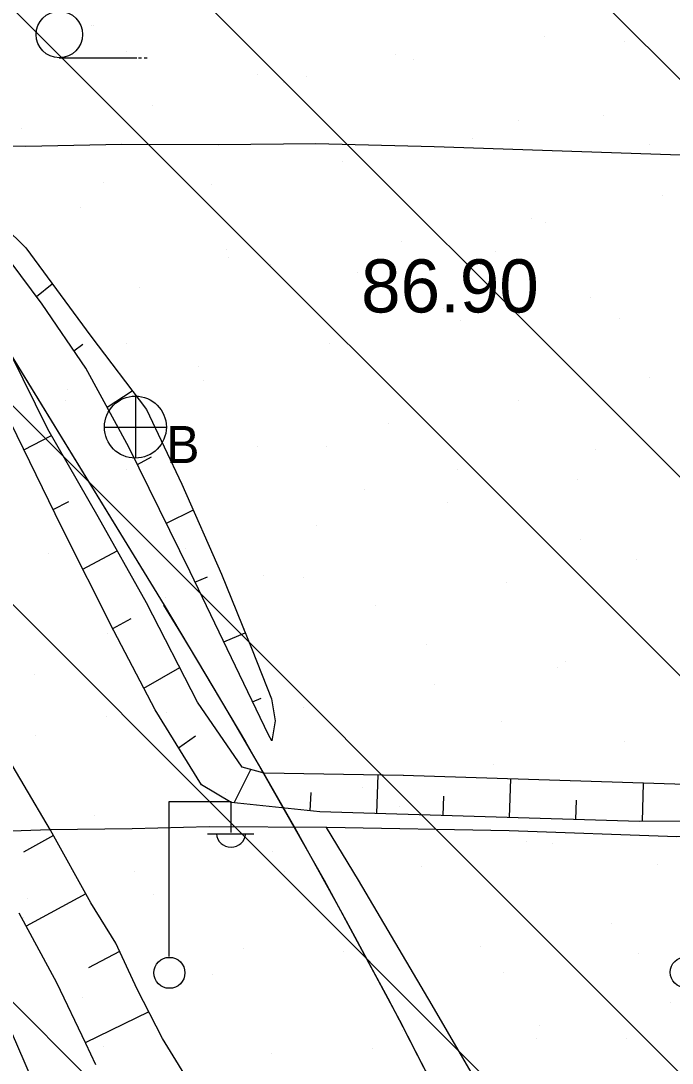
# Model space of a CAD drawing. Extents: x 417995 to 421451, y 4454518 to 4458015.
# Drawn here: x 421108.9 to 421182.5, y 4456083.1 to 4456200.9 of the extents above; entities that cross this region are included whole.
import ezdxf

# ---------------------------------------------------------------- set-up
doc = ezdxf.new("R2010")
doc.units = 0
for name, color, linetype in [('ADAKENARI', 7, 'Continuous'), ('Default', 7, 'Continuous'), ('PL_AYA_BOLGE_PARKI', 7, 'Continuous'), ('PL_AYA_PARK_DINLENME', 7, 'Continuous'), ('S_Elektrik_Diregi', 7, 'Continuous'), ('S_Rogar_Kapagi_Buski', 7, 'Continuous'), ('S_Y_Doken_Agac_Grup', 7, 'Continuous'), ('Sev_Sevalti', 7, 'Continuous'), ('Sev_Sevustu', 7, 'Continuous'), ('Sev_Tarama', 7, 'Continuous'), ('Sinir_itirazli_Mulkiyet', 7, 'Continuous'), ('Sinir_Tel_bir_taraf', 7, 'Continuous'), ('SN_TR_SIVILASMA', 7, 'Continuous'), ('TR_PARKALANI', 7, 'Continuous'), ('Y_Kot_Noktasi', 7, 'Continuous')]:
    doc.layers.add(name, color=color, linetype=linetype)

# ---------------------------------------------------------------- blocks, each defined once
blk = doc.blocks.new('POINT_DISPLAY')
at = {"layer": 'Default'}
blk.add_line((0, 0), (0, 0), dxfattribs=at)

msp = doc.modelspace()

# ---------------------------------------------------------------- linework, layer by layer
at = {"layer": 'ADAKENARI'}
msp.add_line((420917.7, 4456473.63), (421125.1, 4456134.88), dxfattribs=at)
msp.add_arc((420434.01, 4455711.76), 810.32, 14.95584, 31.47684, dxfattribs=at)
at = {"layer": 'PL_AYA_BOLGE_PARKI'}
msp.add_lwpolyline([(420862.75, 4456551.08), (420917.7, 4456473.63), (421125.1, 4456134.88)], dxfattribs=at)
msp.add_arc((420434.01, 4455711.76), 810.32, 14.95584, 31.47684, dxfattribs=at)
at = {"layer": 'PL_AYA_PARK_DINLENME'}
msp.add_lwpolyline([(420917.7, 4456473.63), (421125.1, 4456134.88), (421134.31, 4456119.44), (421143.18, 4456103.81), (421151.7, 4456087.99), (421159.87, 4456071.98), (421167.68, 4456055.79), (421175.13, 4456039.43), (421182.22, 4456022.92), (421188.93, 4456006.25), (421195.28, 4455989.43)], dxfattribs=at)
at = {"layer": 'S_Elektrik_Diregi'}
for p, q in [((421125.67, 4456095.18), (421125.67, 4456112.68)), ((421125.67, 4456112.68), (421132.67, 4456112.68)), ((421132.67, 4456109.18), (421132.67, 4456112.68)), ((421130.01, 4456109.04), (421135.26, 4456109.04))]:
    msp.add_line(p, q, dxfattribs=at)
for centre in [(421125.71, 4456093.34), (421184.04, 4456093.4)]:
    msp.add_circle(centre, 1.75, dxfattribs=at)
msp.add_arc((421132.67, 4456109.19), 1.66, 184.8384, 355.1464, dxfattribs=at)
at = {"layer": 'S_Rogar_Kapagi_Buski'}
for p, q in [((421121.86, 4456158.49), (421121.86, 4456151.49)), ((421118.36, 4456154.99), (421125.36, 4456154.99))]:
    msp.add_line(p, q, dxfattribs=at)
msp.add_circle((421121.86, 4456154.99), 3.5, dxfattribs=at)
at = {"layer": 'S_Y_Doken_Agac_Grup'}
for p, q in [((421113.25, 4456196.71), (421122.03, 4456196.71)), ((421122.21, 4456196.71), (421122.56, 4456196.71)), ((421122.84, 4456196.71), (421123.19, 4456196.71))]:
    msp.add_line(p, q, dxfattribs=at)
msp.add_circle((421113.27, 4456199.34), 2.63, dxfattribs=at)
at = {"layer": 'Sev_Sevalti'}
for points in [[(421187.5, 4456114.49), (421152.1, 4456115.65), (421136.4, 4456115.89), (421133.91, 4456116.58), (421128.87, 4456123.93), (421123.11, 4456135.15), (421117.67, 4456144.85), (421111.98, 4456154.75), (421106.35, 4456166.06), (421093.76, 4456186.7), (421085.26, 4456202.89), (421080.76, 4456211.67), (421071.96, 4456227.21), (421061.34, 4456243.49), (421051.89, 4456256.28), (421041.66, 4456272.25), (421035.99, 4456281.59), (421027.71, 4456295.81), (421022.87, 4456306.93)], [(421102.05, 4456182.51), (421109.49, 4456175.24), (421116.81, 4456165.26), (421123.12, 4456156.98), (421127.12, 4456148.55), (421131.6, 4456138.36), (421135.06, 4456129.81), (421137.23, 4456124.28), (421137.65, 4456121.8), (421137.29, 4456119.54)], [(421108.71, 4456100.12), (421112.96, 4456092.25), (421116.21, 4456085.41), (421117.36, 4456083)]]:
    msp.add_lwpolyline(points, dxfattribs=at)
at = {"layer": 'Sev_Sevustu'}
for points in [[(421204.78, 4456110.51), (421178.81, 4456110.45), (421142.69, 4456111.53), (421132.67, 4456112.57), (421129.35, 4456114.57), (421124.09, 4456123.04), (421119.43, 4456131.97), (421113.53, 4456143.71), (421106.31, 4456158.4), (421101.3, 4456167.9), (421093.41, 4456180.42), (421086.92, 4456192.3), (421079.18, 4456207.06), (421074.43, 4456214.66), (421067.21, 4456226.87), (421052.29, 4456249.7), (421039.34, 4456268.38), (421028.21, 4456288.78), (421016.29, 4456308.87)], [(421111.41, 4456078.46), (421108.48, 4456085.27), (421105.97, 4456090.91), (421103.61, 4456096.23), (421101.6, 4456100.4), (421099.14, 4456105.02), (421096.69, 4456110.11), (421091.64, 4456119.76), (421085.2, 4456132.69), (421077.97, 4456144.74), (421073.8, 4456153.14), (421068.77, 4456162.35), (421066, 4456166.36), (421058.91, 4456176.79), (421051.23, 4456188.83), (421044.62, 4456196.52), (421039.43, 4456204.59)], [(421128.64, 4456079.86), (421124.91, 4456085.93), (421122.05, 4456091.5), (421119.64, 4456096.7), (421116.83, 4456101.25), (421112.26, 4456109.45), (421106.28, 4456119.54), (421100.56, 4456130.62), (421098.28, 4456135.05), (421094.62, 4456141.79), (421092.15, 4456146.58), (421088.02, 4456153.89), (421081.35, 4456165.03), (421079.28, 4456168.77), (421075.84, 4456175.09), (421072.72, 4456181.17), (421070.02, 4456186.21), (421066.96, 4456191.41), (421062.48, 4456197.31), (421059.03, 4456201.27)], [(421137.29, 4456119.54), (421136.91, 4456120.22), (421128.04, 4456138.64), (421121.14, 4456152.73), (421116.25, 4456161.63), (421111.33, 4456168.89), (421106.49, 4456175.34), (421102.99, 4456180.14), (421102.05, 4456182.51)]]:
    msp.add_lwpolyline(points, dxfattribs=at)
at = {"layer": 'Sev_Tarama'}
for p, q in [((421110.69, 4456169.75), (421112.47, 4456171.18)), ((421114.91, 4456163.61), (421115.92, 4456164.36)), ((421118.66, 4456157.25), (421121.51, 4456159.09)), ((421109.25, 4456152.41), (421112.38, 4456154.04)), ((421122.11, 4456150.76), (421123.68, 4456151.63)), ((421112.57, 4456145.67), (421114.35, 4456146.6)), ((421125.36, 4456144.12), (421128.41, 4456145.63)), ((421115.93, 4456138.94), (421119.82, 4456141.02)), ((421128.59, 4456137.48), (421130.02, 4456138.09)), ((421119.3, 4456132.23), (421121.38, 4456133.35)), ((421131.84, 4456130.73), (421134.27, 4456131.75)), ((421122.8, 4456125.51), (421126.87, 4456127.82)), ((421135.11, 4456123.95), (421136.07, 4456124.38)), ((421126.74, 4456118.76), (421128.65, 4456120.11)), ((421133.01, 4456112.54), (421134.92, 4456116.3)), ((421149.14, 4456111.33), (421149.3, 4456115.69)), ((421164.14, 4456110.89), (421164.28, 4456115.25)), ((421179.14, 4456110.45), (421179.27, 4456114.76)), ((421141.62, 4456111.64), (421141.71, 4456113.72)), ((421156.64, 4456111.11), (421156.72, 4456113.3)), ((421171.64, 4456110.66), (421171.71, 4456112.83)), ((421112.6, 4456108.85), (421109.23, 4456106.96)), ((421116.26, 4456102.27), (421109.52, 4456098.61)), ((421120.08, 4456095.74), (421116.55, 4456093.92)), ((421123.37, 4456088.93), (421116.19, 4456085.45))]:
    msp.add_line(p, q, dxfattribs=at)
at = {"layer": 'Sinir_itirazli_Mulkiyet'}
msp.add_lwpolyline([(421249.69, 4456183.87), (421233.27, 4456184.05), (421210.62, 4456184.74), (421188.98, 4456185.53), (421155.63, 4456186.64), (421142.24, 4456187), (421131.24, 4456186.86), (421120.32, 4456186.91), (421109.49, 4456186.69), (421103.21, 4456186.79), (421093.59, 4456186.7)], dxfattribs=at)
at = {"layer": 'Sinir_Tel_bir_taraf'}
for points in [[(421256.37, 4456110.32), (421252.18, 4456109.74), (421236.3, 4456108.89), (421216.23, 4456108.27), (421202.77, 4456108.32), (421189.82, 4456108.77), (421183.02, 4456108.72), (421164.1, 4456109.39), (421143.49, 4456109.74), (421130.19, 4456109.82), (421121.48, 4456109.59), (421112.23, 4456109.51), (421103.5, 4456109.21), (421097.29, 4456108.86)], [(421230.91, 4455902.6), (421225.87, 4455902.74), (421222.37, 4455918.12), (421218.87, 4455935.2), (421215.66, 4455951.02), (421213.21, 4455962.06), (421209.06, 4455970.62), (421198.91, 4455995.24), (421192.37, 4456010.82), (421184.68, 4456029.28), (421178.12, 4456045.91), (421171.29, 4456061.51), (421163.79, 4456075.27), (421155.39, 4456089.68), (421147.08, 4456103.8), (421143.47, 4456109.74)]]:
    msp.add_lwpolyline(points, dxfattribs=at)
at = {"layer": 'SN_TR_SIVILASMA'}
for p, q in [((421277.88, 4456099.75), (419987.89, 4457389.75)), ((421277.42, 4456055.31), (419975.73, 4457357.01)), ((421277.19, 4456033.09), (419969.65, 4457340.64)), ((421276.73, 4455988.66), (419957.49, 4457307.89)), ((421276.49, 4455966.44), (419971.97, 4457270.96)), ((421276.03, 4455922), (420004.05, 4457193.98))]:
    msp.add_line(p, q, dxfattribs=at)

# ---------------------------------------------------------------- block references
at = {"layer": 'TR_PARKALANI', "xscale": 0.1, "yscale": 0.10000000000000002}
for p in [(421116.88, 4456200.31), (421117.12, 4456200.32), (421168.1, 4456199.15), (421177.07, 4456198.59), (421120.88, 4456197.38), (421151.3, 4456197.09), (421153.33, 4456196.55), (421135.66, 4456194.77), (421138.56, 4456193.94), (421141.23, 4456194.63), (421123.78, 4456191.34), (421174.76, 4456190.17), (421165.2, 4456189.57), (421109.01, 4456188.73), (421159.99, 4456187.57), (421179.97, 4456186.96), (421145.22, 4456184.96), (421118.28, 4456182.61), (421130.45, 4456182.36), (421181.42, 4456181.19), (421115.67, 4456179.75), (421166.65, 4456178.59), (421168.17, 4456178.08), (421151.88, 4456175.98), (421132.18, 4456175.08), (421162.59, 4456174.79), (421132.34, 4456174.11), (421137.11, 4456173.38), (421146.95, 4456172.47), (421122.33, 4456170.77), (421173.31, 4456169.61), (421156.68, 4456168.44), (421158.54, 4456167), (421176.5, 4456167.26), (421120.85, 4456164.47), (421143.77, 4456164.4), (421128.99, 4456161.79), (421129.58, 4456160.31), (421179.97, 4456160.63), (421114.22, 4456159.19), (421113.94, 4456157.99), (421165.2, 4456158.02), (421150.43, 4456155.42), (421135.65, 4456152.81), (421143.48, 4456152.78), (421173.89, 4456152.49), (421114.78, 4456151.69), (421120.88, 4456150.21), (421158.25, 4456150.17), (421171.86, 4456149.04), (421147.79, 4456147.92), (421157.09, 4456146.44), (421142.32, 4456143.83), (421172.14, 4456142.24), (421112.08, 4456140.69), (421127.54, 4456141.23), (421178.52, 4456140.06), (421136.3, 4456138.28), (421140.88, 4456138.01), (421163.75, 4456137.46), (421125.24, 4456135.69), (421148.98, 4456134.85), (421118.74, 4456131.71), (421134.2, 4456132.25), (421154.78, 4456130.48), (421126.08, 4456129.38), (421169.55, 4456127.87), (421170.41, 4456128.48), (421110.44, 4456127.06), (421155.64, 4456125.87), (421140.86, 4456123.27), (421118.58, 4456122.31), (421125.4, 4456122.73), (421163.24, 4456121.72), (421110.63, 4456120.13), (421177.07, 4456119.5), (421162.3, 4456116.89), (421152.18, 4456115.7), (421132.06, 4456113.75), (421147.52, 4456114.29), (421151.75, 4456112.08), (421117.29, 4456111.15), (421166.08, 4456108.18), (421168.96, 4456107.91), (421137.38, 4456107.08), (421154.19, 4456105.31), (421180.85, 4456105.57), (421121.74, 4456104.76), (421138.72, 4456104.77), (421109.69, 4456101.79), (421123.95, 4456102.17), (421109.18, 4456099.57), (421175.62, 4456098.93), (421134.03, 4456096.11), (421160.85, 4456096.33), (421145.38, 4456095.79), (421178.7, 4456095.53), (421130.61, 4456093.19), (421163.48, 4456093.4), (421115.84, 4456090.59), (421182.28, 4456089.95), (421152.04, 4456086.82), (421167.51, 4456087.35), (421167.21, 4456085.89), (421177.38, 4456085.87), (421118.27, 4456085.07), (421137.27, 4456084.21), (421148.68, 4456084.78)]:
    msp.add_blockref('POINT_DISPLAY', p, dxfattribs=at)

# ---------------------------------------------------------------- texts
at = {"layer": 'S_Rogar_Kapagi_Buski'}
msp.add_text('B', height=4.2, dxfattribs=at).set_placement((421125.36, 4456150.92))
at = {"layer": 'Y_Kot_Noktasi'}
msp.add_text('86.90', height=6, dxfattribs=at).set_placement((421147.36, 4456167.94))

doc.saveas('drawing.dxf')
